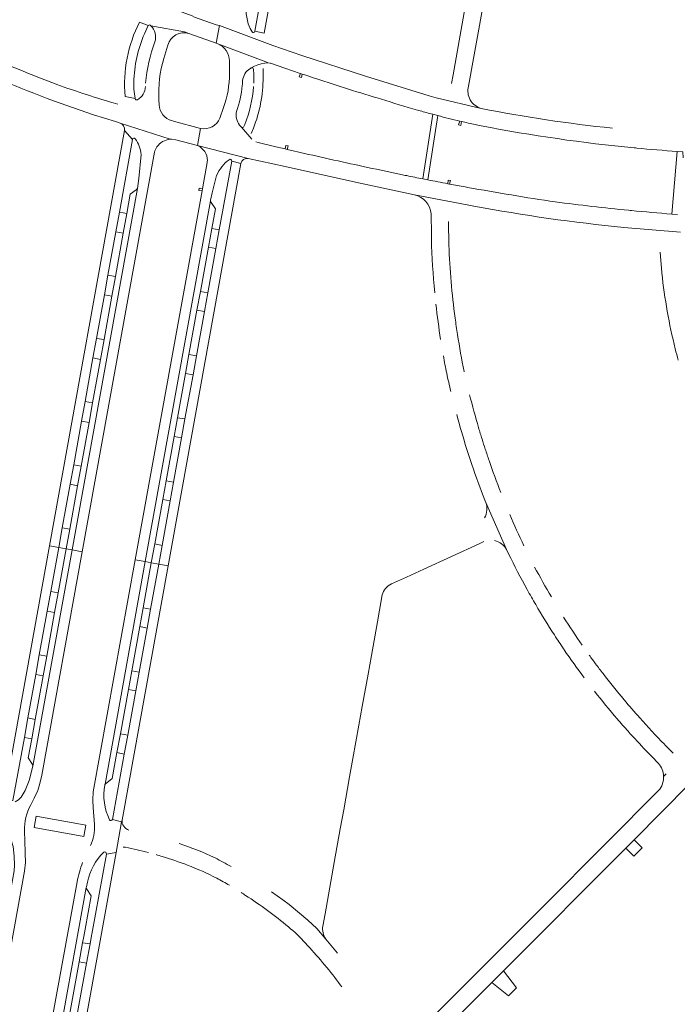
# Model space of a CAD drawing. Header units: metres. Extents: x 166325 to 190320, y 381923 to 404576.
# Tile 430 of 656: x 175992 to 176201, y 388943 to 389257. Entities that reach past the tile are written whole.
import ezdxf

# ---------------------------------------------------------------- set-up
doc = ezdxf.new("R2010")
doc.units = ezdxf.units.M
for name, color, linetype, lineweight in [('B-WE-VH-VERHARDING_ASFALT-GV', 8, 'Continuous', 18), ('B-WE-VH-VERHARDING_BETON-GV', 8, 'Continuous', 18), ('B-WE-VH-VERHARDING_BETONSTRAATSTEEN-GV', 8, 'Continuous', 18)]:
    doc.layers.add(name, color=color, linetype=linetype, lineweight=lineweight)

msp = doc.modelspace()

# ---------------------------------------------------------------- linework, layer by layer
at = {"layer": 'B-WE-VH-VERHARDING_ASFALT-GV', "flags": 128}
for points in [[(176095.31, 389393.984), (176092.182, 389393.508), (176091.973, 389392.356), (176091.285, 389388.556), (176088.855, 389375.133), (176087.773, 389369.152), (176085.214, 389355.019), (176084.133, 389349.046), (176081.568, 389334.882), (176080.49, 389328.929), (176077.925, 389314.757), (176076.851, 389308.827), (176074.286, 389294.66), (176073.21, 389288.714), (176070.652, 389274.587), (176069.565, 389268.58), (176066.781, 389253.27), (176069.792, 389252.643), (176095.004, 389392.15)], [(176125.049, 389226.426), (176123.512, 389226.83), (176120.324, 389206.273), (176121.9, 389205.963)], [(176016.337, 389155.466), (176018.85, 389169.352), (176019.972, 389175.555), (176022.485, 389189.442), (176023.611, 389195.663), (176027.809, 389218.863), (176025.255, 389221.718), (176001.331, 389089.431), (176004.291, 389088.896), (176005.421, 389095.143), (176007.932, 389109.021), (176009.057, 389115.237), (176011.569, 389129.12), (176012.695, 389135.339), (176015.208, 389149.227)], [(176062.365, 389211.197), (176059.416, 389211.95), (176055.444, 389190.039), (176054.366, 389184.091), (176051.805, 389169.96), (176050.721, 389163.983), (176048.165, 389149.881), (176047.079, 389143.894), (176044.525, 389129.799), (176043.436, 389123.793), (176040.88, 389109.694), (176039.798, 389103.727), (176037.225, 389089.529), (176036.147, 389083.581), (176039.148, 389083.037)], [(175996.96, 389048.384), (175998.1, 389054.688), (176000.624, 389068.634), (176001.745, 389074.827), (176004.291, 389088.896), (176001.331, 389089.431), (175986.64, 389008.193), (175986.449, 389007.174), (175989.712, 389008.332), (175993.333, 389028.341), (175994.462, 389034.584)], [(176039.148, 389083.037), (176036.147, 389083.581), (176033.542, 389069.213), (176032.457, 389063.224), (176029.915, 389049.205), (176028.83, 389043.217), (176026.27, 389029.096), (176025.182, 389023.094), (176021.404, 389002.254), (176024.245, 389001.515), (176024.483, 389002.08)], [(176012.906, 389000.446), (176012.372, 389000.563), (175997.589, 389003.205), (175997.06, 389003.285), (175996.421, 388999.689), (175996.946, 388999.609), (176011.732, 388996.901), (176012.266, 388996.805)]]:
    msp.add_lwpolyline(points, close=True, dxfattribs=at)
for points in [[(176065.891, 389253.095), (176065.26, 389254.136), (176064.667, 389255.673), (176063.969, 389258.822), (176063.934, 389260.145), (176064.449, 389264.661), (176064.483, 389264.851), (176085.194, 389379.391)], [(176155.197, 389379.117), (176154.813, 389376.992), (176152.972, 389366.818), (176151.879, 389360.772), (176149.853, 389349.572), (176148.76, 389343.531), (176146.752, 389332.426), (176145.661, 389326.398), (176143.72, 389315.666), (176142.626, 389309.617), (176140.673, 389298.82), (176139.58, 389292.779), (176137.559, 389281.602), (176136.461, 389275.534), (176134.533, 389264.871), (176133.849, 389261.09), (176129.935, 389239.453), (176129.437, 389236.699)], [(176134.885, 389235.83), (176136.473, 389244.651), (176144.539, 389289.249), (176147.73, 389306.477), (176148.104, 389308.404)], [(176033.667, 389255.049), (176044.333, 389253.098), (176045.774, 389252.594), (176054.489, 389249.456), (176055.54, 389255.132), (176054.462, 389255.353), (176047.593, 389257.803), (176046.789, 389258.244), (176030.774, 389264.099), (176026.353, 389265.89)], [(176030.013, 389256.186), (176032.765, 389255.08)], [(176031.602, 389252.503), (176032.765, 389255.08), (176030.013, 389256.186)], [(176045.774, 389252.594), (176044.333, 389253.098), (176033.667, 389255.049)], [(176138.932, 389228.709), (176124.556, 389232.087), (176122.38, 389232.76), (176102.044, 389239.014), (176081.746, 389245.609), (176072.486, 389248.765), (176070.769, 389249.367), (176055.54, 389255.132), (176054.489, 389249.456), (176054.948, 389249.288), (176071.087, 389243.177)], [(176055.54, 389255.132), (176070.769, 389249.367)], [(176069.792, 389252.643), (176066.781, 389253.27)], [(176037.752, 389244.65), (176039.015, 389248.876)], [(176064.797, 389241.051), (176065.533, 389241.524), (176065.648, 389241.598), (176066.649, 389242.159), (176067.707, 389242.602), (176068.81, 389242.922), (176069.941, 389243.115), (176071.087, 389243.177), (176054.948, 389249.288)], [(176058.664, 389243.852), (176058.685, 389239.833)], [(176071.087, 389243.177), (176069.941, 389243.115), (176068.81, 389242.922), (176067.707, 389242.602), (176066.649, 389242.159), (176065.648, 389241.598)], [(176071.462, 389243.169), (176071.811, 389243.09), (176076.35, 389241.57), (176081.271, 389239.867), (176081.351, 389239.84), (176081.899, 389239.653)], [(176066.393, 389241.223), (176066.435, 389239.472)], [(176069.422, 389238.572), (176069.425, 389241.375)], [(176002.453, 389236.816), (176002.03, 389236.973), (176001.608, 389237.131)], [(176085.352, 389238.489), (176085.779, 389238.347), (176086.206, 389238.205)], [(176025.431, 389232.542), (176028.599, 389231.821), (176028.206, 389234.831)], [(176028.599, 389231.821), (176025.431, 389232.542)], [(176122.38, 389232.76), (176124.556, 389232.087), (176138.932, 389228.709)], [(176023.106, 389230.086), (176021.64, 389230.505)], [(176036.287, 389229.849), (176036.198, 389231.437)], [(176015.326, 389226.688), (176022.328, 389224.5), (176023.871, 389224.017), (176039.772, 389218.89), (176040.204, 389218.904), (176041.568, 389218.752), (176048.52, 389216.891), (176049.505, 389222.309), (176040.835, 389224.687), (176040.342, 389224.823)], [(176056.827, 389228.962), (176055.636, 389225.634)], [(176118.567, 389228.185), (176119, 389228.063), (176119.434, 389227.941)], [(176123.512, 389226.83), (176125.049, 389226.426)], [(176039.772, 389218.89), (176023.871, 389224.017)], [(176065.827, 389218.903), (176062.488, 389222.732), (176062.391, 389222.844), (176061.917, 389223.391)], [(176063.596, 389223.62), (176063.32, 389222.926)], [(176132.094, 389224.679), (176132.653, 389224.548)], [(176136.966, 389223.574), (176137.406, 389223.478), (176137.846, 389223.383), (176138.374, 389223.269), (176138.903, 389223.157)], [(176025.255, 389221.718), (176027.809, 389218.863)], [(176049.505, 389222.309), (176048.52, 389216.891), (176064.674, 389212.796), (176076.413, 389210.175), (176099.773, 389204.973), (176117.634, 389201.2), (176134.484, 389198.006), (176135.53, 389197.808), (176136.554, 389197.614)], [(176062.488, 389222.732), (176065.827, 389218.903)], [(176065.658, 389220.684), (176066.326, 389222.373)], [(176064.674, 389212.796), (176048.52, 389216.891)], [(176081.244, 389214.69), (176080.806, 389214.792), (176080.367, 389214.893), (176080.322, 389214.904), (176079.401, 389215.117), (176077.056, 389215.669), (176076.476, 389215.805), (176073.443, 389216.518), (176067.828, 389217.838), (176067.044, 389218.023)], [(176030.554, 389214.036), (176029.844, 389206.431), (176029.398, 389203.196), (176008.56, 389088.098), (176011.747, 389087.522), (176034.785, 389214.816)], [(176187.621, 389216.15), (176188.069, 389216.107), (176188.517, 389216.065)], [(176203.282, 389212.941), (176203.142, 389214.896), (176201.354, 389215.014), (176199.706, 389195.035), (176201.464, 389194.921)], [(176201.354, 389215.014), (176203.142, 389214.896)], [(176051.598, 389211.521), (176050.073, 389203.096), (176049.962, 389202.485), (176028.676, 389084.925), (176031.808, 389084.362), (176052.645, 389199.273)], [(176059.416, 389211.95), (176062.365, 389211.197)], [(176052.645, 389199.273), (176052.697, 389199.526), (176053.175, 389201.873), (176054.606, 389207.393)], [(176115.168, 389207.306), (176114.727, 389207.396), (176114.286, 389207.486)], [(176121.9, 389205.963), (176120.324, 389206.273)], [(176128.859, 389204.626), (176128.283, 389204.735)], [(176134.484, 389198.006), (176117.634, 389201.2)], [(176134.655, 389203.555), (176134.212, 389203.635), (176133.77, 389203.716)], [(176122.971, 389195.137), (176123.035, 389188.586), (176123.05, 389187.106)], [(176186.782, 389196.177), (176186.334, 389196.221), (176185.886, 389196.265)], [(176201.464, 389194.921), (176199.706, 389195.035)], [(176128.612, 389185.117), (176128.5, 389192.705)], [(176202.459, 389189.319), (176184.353, 389190.822)], [(176196.466, 389176.231), (176196.451, 389176.403), (176195.919, 389182.896)], [(176140.063, 389103.902), (176140.365, 389103.215), (176146.978, 389088.19), (176147.609, 389086.898)], [(176146.978, 389088.19), (176140.365, 389103.215)], [(176110.289, 389077.258), (176115.11, 389079.47), (176120.624, 389082), (176138.252, 389090.088), (176139.793, 389090.795)], [(175995.371, 389006.907), (175996.508, 389009.006), (175997.552, 389011.262), (175997.633, 389011.533), (175998.279, 389013.679), (175998.875, 389016.398), (176011.747, 389087.522), (176008.56, 389088.098), (175996.086, 389019.195), (175994.826, 389014.699), (175993.564, 389011.45)], [(176019.001, 389013.231), (176019.031, 389013.377), (176019.063, 389013.524), (176031.808, 389084.362), (176028.676, 389084.925), (176015.304, 389011.073), (176015.11, 389008.555), (176015.12, 389008.316), (176015.219, 389006.078), (176015.664, 389000.613)], [(176095.097, 389005.288), (176096.985, 389015.798), (176098.047, 389021.713), (176099.951, 389032.31), (176101.022, 389038.273), (176102.866, 389048.536), (176103.941, 389054.524), (176105.864, 389065.231), (176106.529, 389068.933), (176107.406, 389073.813)], [(176200.044, 389023.421), (176197.48, 389025.999), (176197.276, 389026.208)], [(176184.958, 388993.143), (176187.615, 388995.807), (176205.209, 389013.45), (176211.731, 389019.99), (176207.124, 389023.174)], [(176191.496, 389024.146), (176193.281, 389022.303), (176195.395, 389020.118)], [(176197.033, 389015.954), (176197.863, 389016.791)], [(176195.444, 389011.453), (176178.84, 388994.802), (176172.881, 388988.826), (176164.046, 388979.966), (176161.324, 388977.236), (176150.632, 388966.514), (176143.978, 388959.841), (176133.817, 388949.652), (176126.95, 388942.765), (176117.539, 388933.327), (176122.253, 388930.266), (176142.284, 388950.352), (176146.011, 388954.089), (176184.958, 388993.143)], [(176088.423, 388968.256), (176089.154, 388972.205), (176091.01, 388982.536), (176092.084, 388988.518), (176094.024, 388999.318), (176095.097, 389005.288)], [(176019.492, 388991.254), (176022.622, 388991.717), (176024.245, 389001.515), (176021.404, 389002.254)], [(176024.483, 389002.08), (176024.245, 389001.515), (176022.622, 388991.717)], [(175988.587, 388997.405), (175989.802, 388993.596), (175990.104, 388990.538), (175990.207, 388987.661), (175990.108, 388985.85), (175979.306, 388926.471), (175978.991, 388925.264), (175975.795, 388912.982), (175973.061, 388898.098), (175977.318, 388897.351), (175980.975, 388917.484), (175981.082, 388918.07), (175993.389, 388985.823), (175993.655, 388988.532), (175993.629, 388991.418), (175993.615, 388991.86), (175993.404, 388998.589)], [(176022.622, 388991.717), (176019.492, 388991.254), (176014.832, 388965.715), (176014.759, 388965.312), (176014.267, 388962.614), (176013.143, 388956.457), (176006.674, 388920.999), (176006.436, 388919.694), (176001.519, 388892.742), (176001.174, 388890.851), (176000.7, 388888.255), (176004.254, 388887.515)], [(176004.019, 388889.159), (176004.569, 388892.189), (176022.622, 388991.717)], [(176010.127, 388982.345), (175997.983, 388915.582), (175997.888, 388915.058), (175994.081, 388894.129), (175998.324, 388893.321), (175998.337, 388893.388), (175998.352, 388893.455), (176001.539, 388910.809), (176002.217, 388920.415), (176002.267, 388921.116), (176013.044, 388980.635), (176013.098, 388980.83), (176013.487, 388982.252)], [(176093.125, 388959.717), (176089.398, 388964.17), (176086.507, 388967.543), (176083.631, 388970.138), (176077.714, 388975.168), (176075.713, 388976.618), (176072.107, 388979.231)], [(176077.714, 388975.168), (176083.631, 388970.138), (176086.507, 388967.543), (176089.398, 388964.17)], [(176093.472, 388950.323), (176093.968, 388949.623), (176094.462, 388948.922)]]:
    msp.add_lwpolyline(points, dxfattribs=at)
at = {"layer": 'B-WE-VH-VERHARDING_ASFALT-GV'}
for points in [[(175949.928, 389255.415, 0.0468529), (176015.326, 389226.688)], [(176030.013, 389256.186, 0.1393138), (176025.431, 389232.542)], [(176032.765, 389255.08, -0.4888702), (176033.667, 389255.049)], [(176033.667, 389255.049, -0.2783221), (176034.92, 389249.865)], [(176028.211, 389237.017, -0.0939477), (176031.602, 389252.503)], [(176039.015, 389248.876, -0.4095008), (176045.774, 389252.594)], [(176066.781, 389253.27, -0.6752439), (176065.891, 389253.095)], [(176001.608, 389237.131, -0.02737), (175974.246, 389249.115)], [(176034.92, 389249.865, 0.0711621), (176031.975, 389236.784)], [(176054.948, 389249.288, -0.3057306), (176058.664, 389243.852)], [(176036.198, 389231.437, -0.0868049), (176037.752, 389244.65)], [(176058.685, 389239.833, -0.0873937), (176056.827, 389228.962)], [(176062.852, 389236.975, -0.2374094), (176064.797, 389241.051)], [(176065.648, 389241.598, -0.4874003), (176066.393, 389241.223)], [(176066.435, 389239.472, -0.0166747), (176066.407, 389236.713)], [(176081.899, 389239.653, 0.0015317), (176085.352, 389238.489)], [(176021.64, 389230.505, -0.0185057), (176002.453, 389236.816)], [(176028.206, 389234.831, -0.009581), (176028.195, 389235.981)], [(176028.195, 389235.981, -0.0077202), (176028.211, 389237.017)], [(176031.903, 389235.742, -0.2735948), (176029.367, 389231.485)], [(176060.96, 389227.716, 0.0567875), (176062.766, 389235.998)], [(176062.766, 389235.998, 0.0061834), (176062.852, 389236.975)], [(176066.349, 389235.694, -0.0772962), (176063.596, 389223.62)], [(176066.326, 389222.373, 0.0939577), (176069.422, 389238.572)], [(176086.206, 389238.205, 0.0086845), (176107.094, 389231.669)], [(176138.932, 389228.709, -0.4192169), (176134.885, 389235.83)], [(176029.367, 389231.485, -0.5084709), (176028.599, 389231.821)], [(176040.342, 389224.823, -0.3212795), (176036.287, 389229.849)], [(176107.094, 389231.669, 0.0096672), (176118.567, 389228.185)], [(176061.917, 389223.391, -0.2173054), (176060.96, 389227.716)], [(176119.434, 389227.941, 0.0034828), (176123.512, 389226.83)], [(176125.049, 389226.426, 0.0069403), (176132.094, 389224.679)], [(176180.727, 389222.433, -0.0238357), (176138.932, 389228.709)], [(176023.871, 389224.017, -0.3595233), (176025.255, 389221.718)], [(176055.636, 389225.634, -0.3589849), (176049.505, 389222.309)], [(176132.653, 389224.548, 0.0036792), (176136.966, 389223.574)], [(176138.903, 389223.157, 0.0235941), (176187.621, 389216.15)], [(176063.32, 389222.926, -0.5086601), (176062.488, 389222.732)], [(176027.809, 389218.863, -0.6426947), (176028.654, 389219.032)], [(176028.654, 389219.032, -0.136901), (176030.554, 389214.036)], [(176035.548, 389216.43, -0.22585), (176039.772, 389218.89)], [(176048.52, 389216.891, -0.306944), (176051.647, 389212.1)], [(176034.785, 389214.816, -0.0786774), (176035.548, 389216.43)], [(176102.67, 389209.941, -0.004371), (176081.244, 389214.69)], [(176188.517, 389216.065, 0.0062932), (176201.354, 389215.014)], [(176051.647, 389212.1, -0.0261581), (176051.598, 389211.521)], [(176054.606, 389207.393, -0.1358487), (176058.614, 389212.381)], [(176058.614, 389212.381, -0.6987301), (176059.416, 389211.95)], [(176062.365, 389211.197, -0.3904252), (176064.674, 389212.796)], [(176114.286, 389207.486, -0.0032821), (176102.67, 389209.941)], [(176120.324, 389206.273, -0.0015576), (176115.168, 389207.306)], [(176128.283, 389204.735, -0.0015864), (176121.9, 389205.963)], [(176133.77, 389203.716, -0.0009815), (176128.859, 389204.626)], [(176117.634, 389201.2, -0.3236898), (176122.971, 389195.137)], [(176162.528, 389198.933, -0.0076282), (176134.655, 389203.555)], [(176185.886, 389196.265, -0.0078558), (176162.528, 389198.933)], [(176136.554, 389197.614, 0.0226113), (176184.353, 389190.822)], [(176199.706, 389195.035, -0.0042974), (176186.782, 389196.177)], [(176123.05, 389187.106, 0.0172216), (176124.098, 389170.031)], [(176130.606, 389161.954, -0.0235721), (176128.612, 389185.117)], [(176200.748, 389152.11, -0.0329177), (176196.466, 389176.231)], [(176124.479, 389166.348, 0.0117182), (176125.989, 389155.08)], [(176131.366, 389156.69, -0.0057439), (176130.606, 389161.954)], [(176133.481, 389144.932, -0.0123308), (176131.366, 389156.69)], [(176201.676, 389148.497, -0.0056598), (176200.748, 389152.11)], [(176126.865, 389149.868, 0.0060467), (176127.91, 389144.389)], [(176133.504, 389144.819, -0.0442172), (176133.481, 389144.932)], [(176127.91, 389144.389, 0.0062128), (176129.226, 389138.601)], [(176138.076, 389127.045, -0.0109037), (176135.21, 389137.544)], [(176131.102, 389131.22, 0.0108161), (176134.277, 389120.358)], [(176139.181, 389123.415, -0.0042423), (176138.076, 389127.045)], [(176140.213, 389120.189, -0.0044766), (176139.181, 389123.415)], [(176134.277, 389120.358, 0.0055929), (176135.925, 389115.306)], [(176141.421, 389116.589, -0.0044973), (176140.213, 389120.189)], [(176145.171, 389106.399, -0.0110161), (176141.421, 389116.589)], [(176135.925, 389115.306, 0.0115778), (176140.063, 389103.902)], [(176140.365, 389103.215, -0.2175392), (176139.987, 389098.324)], [(176152.512, 389089.448, -0.013441), (176148.049, 389099.377)], [(176143.198, 389091.094, -0.2205424), (176146.978, 389088.19)], [(176147.609, 389086.898, 0.0129778), (176153.583, 389075.455)], [(176161.3, 389073.143, -0.0135399), (176155.942, 389082.657)], [(176107.406, 389073.813, -0.2215975), (176110.289, 389077.258)], [(176153.583, 389075.455, 0.0057587), (176156.278, 389070.719)], [(176156.278, 389070.719, 0.0113981), (176162.24, 389061.012)], [(176171.129, 389057.723, -0.0121051), (176165.191, 389066.706)], [(176162.24, 389061.012, 0.0057471), (176165.139, 389056.623)], [(176165.139, 389056.623, 0.0073921), (176165.37, 389056.282)], [(176165.37, 389056.282, 0.0114533), (176171.772, 389047.334)], [(176175.384, 389051.812, -0.0048565), (176173.362, 389054.571)], [(176177.728, 389048.719, -0.0053091), (176175.384, 389051.812)], [(176184.462, 389040.357, -0.01059), (176177.728, 389048.719)], [(176175.003, 389043.119, 0.0117703), (176182.24, 389034.311)], [(176189.427, 389034.622, -0.0076508), (176184.462, 389040.357)], [(176182.24, 389034.311, 0.0056333), (176185.726, 389030.349)], [(176197.276, 389026.208, -0.0113725), (176189.427, 389034.622)], [(176185.726, 389030.349, 0.0088461), (176191.496, 389024.146)], [(176195.395, 389020.118, -0.1738057), (176197.033, 389015.954)], [(176020.519, 389002.189, -0.1691869), (176019.001, 389013.231)], [(176197.033, 389015.954, -0.1868543), (176195.444, 389011.453)], [(175993.564, 389011.45, -0.1555922), (175990.444, 389007.831)], [(175993.404, 388998.589, -0.1325034), (175995.371, 389006.907)], [(176015.664, 389000.613, -0.1361629), (176014.377, 388993.92)], [(176021.404, 389002.254, -0.753761), (176020.519, 389002.189)], [(176026.679, 388998.882, -0.373874), (176024.483, 389002.08)], [(176054.092, 388990.002, 0.0352443), (176042.69, 388994.552)], [(176013.487, 388982.252, -0.1588988), (176018.679, 388991.843)], [(176018.679, 388991.843, -0.6162577), (176019.492, 388991.254)], [(176024.776, 388993.477, -0.0820328), (176025.591, 388993.398)], [(176025.591, 388993.398, -0.015346), (176032.863, 388991.72)], [(176035.302, 388991.05, -0.0026235), (176037.262, 388990.471)], [(176011.893, 388988.55, 0.040066), (176010.127, 388982.345)], [(176037.262, 388990.471, -0.0174059), (176045.337, 388987.696)], [(176059.274, 388987.262, 0.010075), (176054.092, 388990.002)], [(176045.337, 388987.696, -0.0286278), (176054.647, 388983.537)], [(176054.647, 388983.537, -0.0127115), (176058.715, 388981.293)], [(176062.459, 388978.968, -0.0027773), (176063.787, 388978.08)], [(176063.787, 388978.08, -0.0342609), (176077.455, 388968.069)], [(176077.455, 388968.069, -0.0423236), (176082.904, 388962.838)], [(176089.398, 388964.17, -0.1911612), (176088.423, 388968.256)], [(176082.904, 388962.838, -0.0275074), (176093.472, 388950.323)]]:
    msp.add_lwpolyline(points, format="xyb", dxfattribs=at)
at = {"layer": 'B-WE-VH-VERHARDING_BETON-GV', "flags": 128}
for points in [[(176081.899, 389239.653), (176081.351, 389239.84), (176080.927, 389238.785), (176081.598, 389238.534)], [(176132.653, 389224.548), (176132.094, 389224.679), (176131.711, 389223.449), (176132.42, 389223.306)], [(176077.362, 389216.751), (176076.659, 389216.934), (176076.476, 389215.805), (176077.056, 389215.669)], [(176129.137, 389205.717), (176128.429, 389205.85), (176128.283, 389204.735), (176128.859, 389204.626)], [(176050.073, 389203.096), (176049.072, 389203.295), (176048.949, 389202.618), (176049.962, 389202.485)]]:
    msp.add_lwpolyline(points, close=True, dxfattribs=at)
at = {"layer": 'B-WE-VH-VERHARDING_BETONSTRAATSTEEN-GV', "flags": 128}
for points in [[(176029.398, 389203.196), (176029.008, 389202.819), (176027.101, 389201.394), (176025.99, 389195.256), (176024.856, 389188.992), (176022.35, 389175.154), (176021.216, 389168.889), (176018.714, 389155.07), (176017.575, 389148.776), (176015.067, 389134.92), (176013.934, 389128.666), (176011.423, 389114.797), (176010.286, 389108.512), (176007.784, 389094.692), (176006.652, 389088.444), (176008.56, 389088.098)], [(176044.71, 389144.333), (176045.795, 389150.322), (176048.348, 389164.423), (176049.434, 389170.422), (176051.99, 389184.542), (176053.067, 389190.486), (176054.197, 389196.73), (176052.853, 389198.707), (176052.645, 389199.273), (176031.808, 389084.362), (176033.787, 389084), (176034.874, 389090.005), (176037.428, 389104.112), (176038.514, 389110.11), (176041.07, 389124.225), (176042.152, 389130.205)], [(176025.99, 389195.256), (176023.611, 389195.663), (176022.485, 389189.442), (176024.856, 389188.992)], [(176055.444, 389190.039), (176053.067, 389190.486), (176051.99, 389184.542), (176054.366, 389184.091)], [(176022.35, 389175.154), (176019.972, 389175.555), (176018.85, 389169.352), (176021.216, 389168.889)], [(176051.805, 389169.96), (176049.434, 389170.422), (176048.348, 389164.423), (176050.721, 389163.983)], [(176018.714, 389155.07), (176016.337, 389155.466), (176015.208, 389149.227), (176017.575, 389148.776)], [(176048.165, 389149.881), (176045.795, 389150.322), (176044.71, 389144.333), (176047.079, 389143.894)], [(176015.067, 389134.92), (176012.695, 389135.339), (176011.569, 389129.12), (176013.934, 389128.666)], [(176044.525, 389129.799), (176042.152, 389130.205), (176041.07, 389124.225), (176043.436, 389123.793)], [(176011.423, 389114.797), (176009.057, 389115.237), (176007.932, 389109.021), (176010.286, 389108.512)], [(176040.88, 389109.694), (176038.514, 389110.11), (176037.428, 389104.112), (176039.798, 389103.727)], [(176007.784, 389094.692), (176005.421, 389095.143), (176004.291, 389088.896), (176006.652, 389088.444)], [(176008.56, 389088.098), (176006.652, 389088.444), (176004.114, 389074.425), (176002.981, 389068.167), (176000.469, 389054.287), (175999.331, 389048.005), (175996.82, 389034.135), (175995.691, 389027.896), (175994.597, 389021.855), (175995.911, 389019.768), (175996.086, 389019.195)], [(176037.225, 389089.529), (176034.874, 389090.005), (176033.787, 389084), (176036.147, 389083.581)], [(176027.566, 389049.645), (176030.111, 389063.7), (176031.196, 389069.691), (176033.787, 389084), (176031.808, 389084.362), (176019.063, 389013.524), (176021.349, 389015.306), (176022.843, 389023.559), (176023.926, 389029.537), (176026.478, 389043.633)], [(176004.114, 389074.425), (176001.745, 389074.827), (176000.624, 389068.634), (176002.981, 389068.167)], [(176033.542, 389069.213), (176031.196, 389069.691), (176030.111, 389063.7), (176032.457, 389063.224)], [(176000.469, 389054.287), (175998.1, 389054.688), (175996.96, 389048.384), (175999.331, 389048.005)], [(176029.915, 389049.205), (176027.566, 389049.645), (176026.478, 389043.633), (176028.83, 389043.217)], [(175996.82, 389034.135), (175994.462, 389034.584), (175993.333, 389028.341), (175995.691, 389027.896)], [(176026.27, 389029.096), (176023.926, 389029.537), (176022.843, 389023.559), (176025.182, 389023.094)], [(176187.615, 388995.807), (176184.958, 388993.143), (176187.576, 388990.553), (176190.2, 388993.224)], [(176010.794, 388956.887), (176011.898, 388962.973), (176012.259, 388964.955), (176012.695, 388967.345), (176014.629, 388977.961), (176013.26, 388980.061), (176013.044, 388980.635), (176002.267, 388921.116), (176002.663, 388921.748), (176004.654, 388923.068)], [(176014.267, 388962.614), (176011.898, 388962.973), (176010.794, 388956.887), (176013.143, 388956.457)], [(176146.011, 388954.089), (176142.284, 388950.352), (176147.607, 388946.131), (176150.149, 388948.68)]]:
    msp.add_lwpolyline(points, close=True, dxfattribs=at)

doc.saveas('drawing.dxf')
